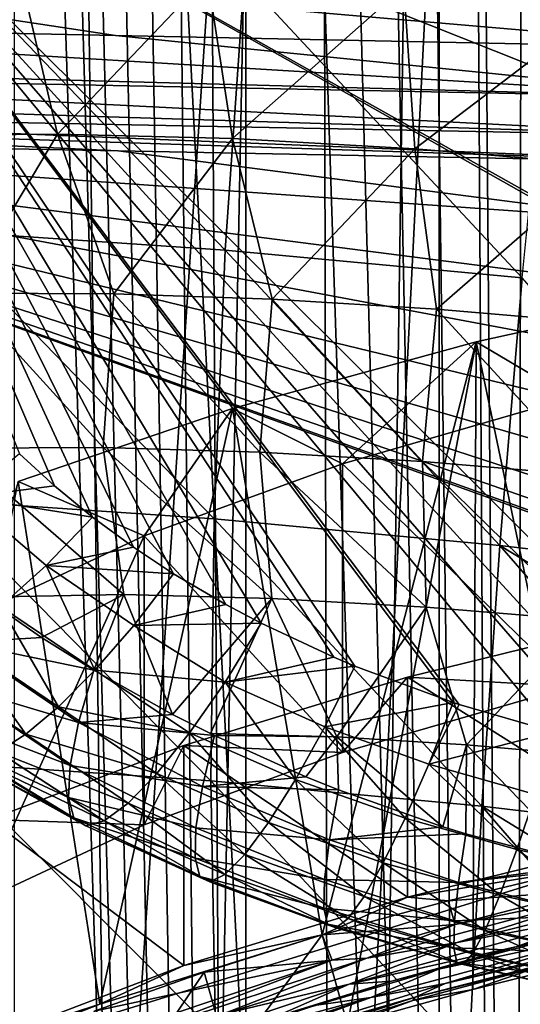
# Model space of a CAD drawing. Header units: metres. Extents: x -24 to 24, y -69 to 184.
# Tile 377 of 656: x -9.51 to -7.75, y 129.93 to 133.39. Entities that reach past the tile are written whole.
import ezdxf

# ---------------------------------------------------------------- set-up
doc = ezdxf.new("R2010")
doc.units = ezdxf.units.M
for name, color, linetype in [('1075', 7, 'CONTINUOUS'), ('1252', 7, 'CONTINUOUS'), ('1525', 7, 'CONTINUOUS'), ('1589', 7, 'CONTINUOUS'), ('1772', 7, 'CONTINUOUS'), ('1880', 7, 'CONTINUOUS'), ('1906', 7, 'CONTINUOUS'), ('2529', 7, 'CONTINUOUS'), ('2941', 7, 'CONTINUOUS'), ('367', 7, 'CONTINUOUS'), ('369', 7, 'CONTINUOUS'), ('373', 7, 'CONTINUOUS'), ('382', 7, 'CONTINUOUS'), ('3964', 2, 'CONTINUOUS'), ('3967', 7, 'CONTINUOUS'), ('420', 2, 'CONTINUOUS'), ('434', 7, 'CONTINUOUS'), ('463', 7, 'CONTINUOUS'), ('468', 7, 'CONTINUOUS'), ('496', 7, 'CONTINUOUS'), ('539', 7, 'CONTINUOUS'), ('548', 7, 'CONTINUOUS'), ('554', 2, 'CONTINUOUS'), ('563', 2, 'CONTINUOUS')]:
    doc.layers.add(name, color=color, linetype=linetype)

msp = doc.modelspace()

# ---------------------------------------------------------------- linework, layer by layer
at = {"layer": '1075'}
for points in [[(-8.149362, 131.081473, 228.951633), (-7.266939, 131.297816, 229.759037), (-7.575353, 131.04853, 228.828687)], [(-8.936134, 130.841737, 228.056927), (-8.149362, 131.081473, 228.951633), (-8.377703, 130.816671, 227.963378)], [(-8.377703, 130.816671, 227.963378), (-8.149362, 131.081473, 228.951633), (-7.575353, 131.04853, 228.828687)], [(-9.61817, 130.581387, 227.085287), (-8.936134, 130.841737, 228.056927), (-9.0747, 130.563027, 227.016768)], [(-9.0747, 130.563027, 227.016768), (-8.936134, 130.841737, 228.056927), (-8.377703, 130.816671, 227.963378)], [(-9.657678, 130.290742, 226.000586), (-9.61817, 130.581387, 227.085287), (-9.0747, 130.563027, 227.016768)]]:
    msp.add_3dface(points, dxfattribs=at)
at = {"layer": '1252'}
for points in [[(-7.45582, 130.100517, 230.287285), (-7.683944, 130.065222, 229.944927), (-7.919514, 129.984228, 229.886663)], [(-7.683944, 130.065222, 229.944927), (-8.130558, 129.945347, 229.531253), (-7.919514, 129.984228, 229.886663)], [(-7.919514, 129.984228, 229.886663), (-8.130558, 129.945347, 229.531253), (-8.360271, 129.861353, 229.462027)], [(-8.130558, 129.945347, 229.531253), (-8.950538, 129.687027, 228.636292), (-8.360271, 129.861353, 229.462027)]]:
    msp.add_3dface(points, dxfattribs=at)
at = {"layer": '1525'}
for points in [[(-7.764315, 130.135632, 229.755797), (-7.587126, 130.176335, 229.913862), (-7.298741, 130.251387, 230.153951)], [(-8.040267, 130.055971, 229.499012), (-7.587126, 130.176335, 229.913862), (-7.764315, 130.135632, 229.755797)], [(-8.205729, 130.013465, 229.334213), (-8.040267, 130.055971, 229.499012), (-7.764315, 130.135632, 229.755797)], [(-8.468787, 129.929208, 229.060741), (-8.040267, 130.055971, 229.499012), (-8.205729, 130.013465, 229.334213)], [(-8.622668, 129.884996, 228.889556), (-8.468787, 129.929208, 229.060741), (-8.205729, 130.013465, 229.334213)]]:
    msp.add_3dface(points, dxfattribs=at)
at = {"layer": '1589'}
for points in [[(-7.26694, 130.525075, 229.96609), (-8.149369, 130.30873, 229.158681), (-7.540045, 130.408095, 230.109012)], [(-7.540045, 130.408095, 230.109012), (-8.149369, 130.30873, 229.158681), (-8.006798, 130.295454, 229.705485)], [(-8.149369, 130.30873, 229.158681), (-8.936127, 130.068999, 228.263992), (-8.449736, 130.17644, 229.278413)], [(-8.006798, 130.295454, 229.705485), (-8.149369, 130.30873, 229.158681), (-8.449736, 130.17644, 229.278413)], [(-8.449736, 130.17644, 229.278413), (-8.936127, 130.068999, 228.263992), (-9.231058, 129.932536, 228.36815)], [(-8.936127, 130.068999, 228.263992), (-9.618168, 129.808648, 227.292347), (-9.231058, 129.932536, 228.36815)], [(-9.231058, 129.932536, 228.36815), (-9.618168, 129.808648, 227.292347), (-9.907783, 129.668519, 227.382823)]]:
    msp.add_3dface(points, dxfattribs=at)
at = {"layer": '1772'}
for points in [[(-7.540045, 130.408095, 230.109012), (-8.006798, 130.295454, 229.705485), (-7.525195, 130.330647, 230.021102)], [(-7.525195, 130.330647, 230.021102), (-8.006798, 130.295454, 229.705485), (-7.98138, 130.212516, 229.614027)], [(-8.006798, 130.295454, 229.705485), (-8.449736, 130.17644, 229.278413), (-7.98138, 130.212516, 229.614027)], [(-7.98138, 130.212516, 229.614027), (-8.449736, 130.17644, 229.278413), (-8.414561, 130.08772, 229.182665)], [(-8.449736, 130.17644, 229.278413), (-8.863868, 130.045078, 228.822914), (-8.414561, 130.08772, 229.182665)], [(-8.414561, 130.08772, 229.182665), (-9.251302, 129.908009, 228.346428), (-9.205409, 129.81981, 228.252846)], [(-8.863868, 130.045078, 228.822914), (-9.251302, 129.908009, 228.346428), (-8.414561, 130.08772, 229.182665)]]:
    msp.add_3dface(points, dxfattribs=at)
at = {"layer": '1880'}
for points in [[(-7.064949, 130.374895, 230.342631), (-7.974467, 130.14964, 229.567793), (-7.47897, 130.242024, 230.001747)], [(-7.064949, 130.374895, 230.342631), (-7.40335, 130.33086, 230.093736), (-7.974467, 130.14964, 229.567793)], [(-7.40335, 130.33086, 230.093736), (-8.292186, 130.094018, 229.277116), (-7.974467, 130.14964, 229.567793)], [(-7.40335, 130.33086, 230.093736), (-7.98138, 130.212516, 229.614027), (-8.292186, 130.094018, 229.277116)], [(-7.525195, 130.330647, 230.021102), (-7.98138, 130.212516, 229.614027), (-7.40335, 130.33086, 230.093736)], [(-7.47897, 130.242024, 230.001747), (-7.974467, 130.14964, 229.567793), (-8.354735, 130.003346, 229.178448)], [(-7.764315, 130.135632, 229.755797), (-7.47897, 130.242024, 230.001747), (-8.354735, 130.003346, 229.178448)], [(-7.764315, 130.135632, 229.755797), (-7.298741, 130.251387, 230.153951), (-7.47897, 130.242024, 230.001747)], [(-7.98138, 130.212516, 229.614027), (-8.414561, 130.08772, 229.182665), (-8.292186, 130.094018, 229.277116)], [(-7.974467, 130.14964, 229.567793), (-8.803435, 129.89616, 228.69053), (-8.354735, 130.003346, 229.178448)], [(-7.974467, 130.14964, 229.567793), (-8.292186, 130.094018, 229.277116), (-8.803435, 129.89616, 228.69053)], [(-8.205729, 130.013465, 229.334213), (-7.764315, 130.135632, 229.755797), (-8.354735, 130.003346, 229.178448)], [(-8.292186, 130.094018, 229.277116), (-9.092616, 129.829945, 228.361319), (-8.803435, 129.89616, 228.69053)], [(-8.292186, 130.094018, 229.277116), (-8.414561, 130.08772, 229.182665), (-9.092616, 129.829945, 228.361319)], [(-8.414561, 130.08772, 229.182665), (-9.205409, 129.81981, 228.252846), (-9.092616, 129.829945, 228.361319)], [(-8.354735, 130.003346, 229.178448), (-8.803435, 129.89616, 228.69053), (-9.140862, 129.738006, 228.257967)], [(-8.622668, 129.884996, 228.889556), (-8.354735, 130.003346, 229.178448), (-9.140862, 129.738006, 228.257967)], [(-8.622668, 129.884996, 228.889556), (-8.205729, 130.013465, 229.334213), (-8.354735, 130.003346, 229.178448)]]:
    msp.add_3dface(points, dxfattribs=at)
at = {"layer": '1906'}
for points in [[(-7.266939, 131.297816, 229.759037), (-8.149362, 131.081473, 228.951633), (-7.26694, 130.525075, 229.96609)], [(-8.149362, 131.081473, 228.951633), (-8.936134, 130.841737, 228.056927), (-8.149369, 130.30873, 229.158681)], [(-8.149362, 131.081473, 228.951633), (-8.149369, 130.30873, 229.158681), (-7.26694, 130.525075, 229.96609)], [(-8.936134, 130.841737, 228.056927), (-9.61817, 130.581387, 227.085287), (-8.936127, 130.068999, 228.263992)], [(-8.936134, 130.841737, 228.056927), (-8.936127, 130.068999, 228.263992), (-8.149369, 130.30873, 229.158681)], [(-9.61817, 130.581387, 227.085287), (-9.618168, 129.808648, 227.292347), (-8.936127, 130.068999, 228.263992)]]:
    msp.add_3dface(points, dxfattribs=at)
at = {"layer": '2529'}
for points in [[(-8.017552, 130.005258, 229.56215), (-7.110536, 130.232207, 230.343054), (-7.398138, 130.191951, 230.087926)], [(-8.017552, 130.005258, 229.56215), (-7.222182, 130.18742, 230.289712), (-7.110536, 130.232207, 230.343054)], [(-8.278194, 129.956592, 229.276527), (-8.017552, 130.005258, 229.56215), (-7.398138, 130.191951, 230.087926)], [(-8.040267, 130.055971, 229.499012), (-8.278194, 129.956592, 229.276527), (-7.398138, 130.191951, 230.087926)], [(-8.12266, 129.957174, 229.496817), (-7.222182, 130.18742, 230.289712), (-8.017552, 130.005258, 229.56215)], [(-8.12266, 129.957174, 229.496817), (-7.683944, 130.065222, 229.944927), (-7.222182, 130.18742, 230.289712)], [(-7.587126, 130.176335, 229.913862), (-8.040267, 130.055971, 229.499012), (-7.398138, 130.191951, 230.087926)], [(-8.040267, 130.055971, 229.499012), (-8.468787, 129.929208, 229.060741), (-8.278194, 129.956592, 229.276527)], [(-8.130558, 129.945347, 229.531253), (-7.683944, 130.065222, 229.944927), (-8.12266, 129.957174, 229.496817)], [(-8.84279, 129.750208, 228.679205), (-8.017552, 130.005258, 229.56215), (-8.278194, 129.956592, 229.276527)], [(-8.84279, 129.750208, 228.679205), (-8.12266, 129.957174, 229.496817), (-8.017552, 130.005258, 229.56215)], [(-9.07081, 129.694424, 228.367484), (-8.84279, 129.750208, 228.679205), (-8.278194, 129.956592, 229.276527)], [(-8.871957, 129.796236, 228.599716), (-9.07081, 129.694424, 228.367484), (-8.278194, 129.956592, 229.276527)], [(-8.93919, 129.699194, 228.603101), (-8.950538, 129.687027, 228.636292), (-8.12266, 129.957174, 229.496817)], [(-8.950538, 129.687027, 228.636292), (-8.130558, 129.945347, 229.531253), (-8.12266, 129.957174, 229.496817)], [(-8.93919, 129.699194, 228.603101), (-8.12266, 129.957174, 229.496817), (-8.84279, 129.750208, 228.679205)], [(-8.468787, 129.929208, 229.060741), (-8.871957, 129.796236, 228.599716), (-8.278194, 129.956592, 229.276527)]]:
    msp.add_3dface(points, dxfattribs=at)
at = {"layer": '2941'}
for points in [[(-7.57528, 132.062771, 228.556998), (-8.377706, 131.830892, 227.691616), (-7.575353, 131.04853, 228.828687)], [(-8.377706, 131.830892, 227.691616), (-9.074764, 131.577224, 226.744911), (-8.377703, 130.816671, 227.963378)], [(-8.377706, 131.830892, 227.691616), (-8.377703, 130.816671, 227.963378), (-7.575353, 131.04853, 228.828687)], [(-9.074764, 131.577224, 226.744911), (-9.657704, 131.30495, 225.728774), (-9.657678, 130.290742, 226.000586)], [(-9.074764, 131.577224, 226.744911), (-9.657678, 130.290742, 226.000586), (-9.0747, 130.563027, 227.016768)], [(-9.074764, 131.577224, 226.744911), (-9.0747, 130.563027, 227.016768), (-8.377703, 130.816671, 227.963378)]]:
    msp.add_3dface(points, dxfattribs=at)
at = {"layer": '367'}
for points in [[(-7.493662, 145.2, -23.063121), (-9.530857, -68.3, -22.298548), (-9.530857, 145.2, -22.298548)], [(-7.493662, -68.3, -23.063121), (-9.530857, -68.3, -22.298548), (-7.493662, 145.2, -23.063121)]]:
    msp.add_3dface(points, dxfattribs=at)
at = {"layer": '369'}
for points in [[(-8.498681, 125.279157, 22.712), (-9.530857, 145.2, 22.298548), (-10.064338, 125.258611, 22.062901)], [(-7.493662, 145.2, 23.063121), (-9.530857, 145.2, 22.298548), (-8.498681, 125.279157, 22.712)], [(-6.892024, 125.285104, 23.25), (-7.493662, 145.2, 23.063121), (-8.498681, 125.279157, 22.712)]]:
    msp.add_3dface(points, dxfattribs=at)
at = {"layer": '373'}
for points in [[(-7.97523, 146.343176, 240.025384), (-8.403449, 117.078191, 31.844602), (-8.470335, 146.321481, 239.929533)], [(-7.743788, 117.122034, 32.080014), (-8.403449, 117.078191, 31.844602), (-7.97523, 146.343176, 240.025384)], [(-7.475167, 146.360603, 240.093864), (-7.743788, 117.122034, 32.080014), (-7.97523, 146.343176, 240.025384)], [(-8.470335, 146.321481, 239.929533), (-9.054518, 117.031014, 31.590601), (-9.438998, 146.265645, 239.656905)], [(-8.403449, 117.078191, 31.844602), (-9.054518, 117.031014, 31.590601), (-8.470335, 146.321481, 239.929533)], [(-9.438998, 146.265645, 239.656905), (-9.696216, 116.980607, 31.318408), (-9.910296, 146.231697, 239.480891)], [(-9.054518, 117.031014, 31.590601), (-9.696216, 116.980607, 31.318408), (-9.438998, 146.265645, 239.656905)]]:
    msp.add_3dface(points, dxfattribs=at)
at = {"layer": '382'}
for points in [[(-8.790147, 132.580505, 242.631557), (-9.773231, 133.602989, 242.350012), (-9.811567, 132.64971, 242.327777)], [(-8.723861, 133.532, 242.662685), (-9.773231, 133.602989, 242.350012), (-8.790147, 132.580505, 242.631557)], [(-7.745762, 132.48309, 242.822613), (-8.723861, 133.532, 242.662685), (-8.790147, 132.580505, 242.631557)], [(-7.650914, 133.431966, 242.859214), (-8.723861, 133.532, 242.662685), (-7.745762, 132.48309, 242.822613)], [(-8.829343, 131.63754, 242.490191), (-9.811567, 132.64971, 242.327777), (-9.811325, 131.704168, 242.198719)], [(-8.790147, 132.580505, 242.631557), (-9.811567, 132.64971, 242.327777), (-8.829343, 131.63754, 242.490191)], [(-7.825253, 131.543843, 242.673628), (-8.790147, 132.580505, 242.631557), (-8.829343, 131.63754, 242.490191)], [(-7.745762, 132.48309, 242.822613), (-8.790147, 132.580505, 242.631557), (-7.825253, 131.543843, 242.673628)], [(-6.81315, 131.424865, 242.74772), (-7.745762, 132.48309, 242.822613), (-7.825253, 131.543843, 242.673628)], [(-8.84089, 130.716522, 242.240598), (-9.811325, 131.704168, 242.198719), (-9.772511, 130.779818, 241.964674)], [(-8.829343, 131.63754, 242.490191), (-9.811325, 131.704168, 242.198719), (-8.84089, 130.716522, 242.240598)], [(-7.888255, 130.627591, 242.414378), (-8.829343, 131.63754, 242.490191), (-8.84089, 130.716522, 242.240598)], [(-7.825253, 131.543843, 242.673628), (-8.829343, 131.63754, 242.490191), (-7.888255, 130.627591, 242.414378)], [(-6.927976, 130.514717, 242.484759), (-7.825253, 131.543843, 242.673628), (-7.888255, 130.627591, 242.414378)], [(-6.871324, 130.965932, 242.629928), (-7.825253, 131.543843, 242.673628), (-6.927976, 130.514717, 242.484759)], [(-6.81315, 131.424865, 242.74772), (-7.825253, 131.543843, 242.673628), (-6.871324, 130.965932, 242.629928)], [(-8.824624, 129.830557, 241.886331), (-9.772511, 130.779818, 241.964674), (-9.695676, 129.889814, 241.628973)], [(-8.84089, 130.716522, 242.240598), (-9.772511, 130.779818, 241.964674), (-8.824624, 129.830557, 241.886331)], [(-7.933871, 129.747372, 242.048554), (-8.84089, 130.716522, 242.240598), (-8.824624, 129.830557, 241.886331)], [(-7.888255, 130.627591, 242.414378), (-8.84089, 130.716522, 242.240598), (-7.933871, 129.747372, 242.048554)], [(-7.035918, 129.641833, 242.114452), (-7.888255, 130.627591, 242.414378), (-7.933871, 129.747372, 242.048554)], [(-6.982906, 130.072826, 242.312729), (-7.888255, 130.627591, 242.414378), (-7.035918, 129.641833, 242.114452)], [(-6.927976, 130.514717, 242.484759), (-7.888255, 130.627591, 242.414378), (-6.982906, 130.072826, 242.312729)]]:
    msp.add_3dface(points, dxfattribs=at)
at = {"layer": '3964'}
for points in [[(-7.908606, 132.258629, 229.287949), (-6.959525, 132.46728, 230.066646), (-7.45582, 130.100517, 230.287285)], [(-8.764888, 132.024663, 228.414776), (-7.908606, 132.258629, 229.287949), (-8.449736, 130.17644, 229.278413)], [(-7.908606, 132.258629, 229.287949), (-8.360271, 129.861353, 229.462027), (-8.449736, 130.17644, 229.278413)], [(-7.908606, 132.258629, 229.287949), (-7.919514, 129.984228, 229.886663), (-8.360271, 129.861353, 229.462027)], [(-7.908606, 132.258629, 229.287949), (-7.45582, 130.100517, 230.287285), (-7.919514, 129.984228, 229.886663)], [(-9.518416, 131.768108, 227.457301), (-8.764888, 132.024663, 228.414776), (-9.231058, 129.932536, 228.36815)], [(-8.764888, 132.024663, 228.414776), (-8.449736, 130.17644, 229.278413), (-9.231058, 129.932536, 228.36815)], [(-9.518416, 131.768108, 227.457301), (-9.231058, 129.932536, 228.36815), (-9.907783, 129.668519, 227.382823)], [(-8.449736, 130.17644, 229.278413), (-8.776332, 129.732368, 229.015026), (-8.863868, 130.045078, 228.822914)], [(-8.360271, 129.861353, 229.462027), (-8.776332, 129.732368, 229.015026), (-8.449736, 130.17644, 229.278413)], [(-9.166277, 129.597732, 228.54725), (-9.251302, 129.908009, 228.346428), (-8.863868, 130.045078, 228.822914)], [(-8.776332, 129.732368, 229.015026), (-9.166277, 129.597732, 228.54725), (-8.863868, 130.045078, 228.822914)]]:
    msp.add_3dface(points, dxfattribs=at)
at = {"layer": '3967'}
for points in [[(-5.76376, 130.953572, 216.075348), (-11.453786, 129.202222, 208.963535), (-11.355526, 132.970811, 223.038043)], [(-6.273677, 131.14816, 216.749971), (-5.76376, 130.953572, 216.075348), (-11.355526, 132.970811, 223.038043)], [(-6.698809, 131.354479, 217.476951), (-6.273677, 131.14816, 216.749971), (-11.355526, 132.970811, 223.038043)], [(-7.03389, 131.569914, 218.247063), (-6.698809, 131.354479, 217.476951), (-11.355526, 132.970811, 223.038043)], [(-7.274502, 131.791625, 219.050156), (-7.03389, 131.569914, 218.247063), (-11.355526, 132.970811, 223.038043)], [(-7.417321, 132.016564, 219.87519), (-7.274502, 131.791625, 219.050156), (-11.355526, 132.970811, 223.038043)], [(-7.460482, 132.24168, 220.710967), (-7.417321, 132.016564, 219.87519), (-11.355526, 132.970811, 223.038043)], [(-7.403397, 132.464309, 221.547607), (-7.460482, 132.24168, 220.710967), (-11.355526, 132.970811, 223.038043)], [(-7.246964, 132.680954, 222.371966), (-11.355526, 132.970811, 223.038043), (-9.166497, 132.929159, 223.104071)], [(-7.246964, 132.680954, 222.371966), (-7.403397, 132.464309, 221.547607), (-11.355526, 132.970811, 223.038043)], [(-6.994913, 132.887868, 223.16968), (-7.246964, 132.680954, 222.371966), (-9.166497, 132.929159, 223.104071)], [(0, 128.97765, 209.284256), (-11.453786, 129.202222, 208.963535), (-5.76376, 130.953572, 216.075348)]]:
    msp.add_3dface(points, dxfattribs=at)
at = {"layer": '420'}
for points in [[(-6.959525, 132.46728, 230.066646), (-7.908606, 132.258629, 229.287949), (-7.57528, 132.062771, 228.556998)], [(-7.908606, 132.258629, 229.287949), (-8.764888, 132.024663, 228.414776), (-8.377706, 131.830892, 227.691616)], [(-7.57528, 132.062771, 228.556998), (-7.908606, 132.258629, 229.287949), (-8.377706, 131.830892, 227.691616)], [(-8.764888, 132.024663, 228.414776), (-9.518416, 131.768108, 227.457301), (-9.074764, 131.577224, 226.744911)], [(-8.377706, 131.830892, 227.691616), (-8.764888, 132.024663, 228.414776), (-9.074764, 131.577224, 226.744911)], [(-9.074764, 131.577224, 226.744911), (-9.518416, 131.768108, 227.457301), (-9.657704, 131.30495, 225.728774)]]:
    msp.add_3dface(points, dxfattribs=at)
at = {"layer": '434'}
for points in [[(-8.155003, 141.934591, 235.219255), (-7.781177, 113.45911, 32.551662), (-7.950079, 141.953739, 235.325577)], [(-7.950079, 141.953739, 235.325577), (-7.781177, 113.45911, 32.551662), (-7.737932, 141.970922, 235.417661)], [(-7.781177, 113.45911, 32.551662), (-6.829221, 113.52059, 32.863011), (-7.737932, 141.970922, 235.417661)], [(-8.351766, 141.913577, 235.099182), (-7.781177, 113.45911, 32.551662), (-8.155003, 141.934591, 235.219255)], [(-8.717091, 141.866428, 234.820247), (-7.781177, 113.45911, 32.551662), (-8.539448, 141.890811, 234.965943)], [(-8.539448, 141.890811, 234.965943), (-7.781177, 113.45911, 32.551662), (-8.351766, 141.913577, 235.099182)], [(-8.883803, 141.840568, 234.662851), (-8.718933, 113.389935, 32.199759), (-8.717091, 141.866428, 234.820247)], [(-8.718933, 113.389935, 32.199759), (-7.781177, 113.45911, 32.551662), (-8.717091, 141.866428, 234.820247)], [(-9.181472, 141.784981, 234.316088), (-8.718933, 113.389935, 32.199759), (-9.038837, 141.813372, 234.494533)], [(-9.038837, 141.813372, 234.494533), (-8.718933, 113.389935, 32.199759), (-8.883803, 141.840568, 234.662851)], [(-9.311023, 141.755555, 234.128439), (-8.718933, 113.389935, 32.199759), (-9.181472, 141.784981, 234.316088)], [(-9.426858, 141.725261, 233.932566), (-8.718933, 113.389935, 32.199759), (-9.311023, 141.755555, 234.128439)], [(-9.528475, 141.694251, 233.729386), (-8.718933, 113.389935, 32.199759), (-9.426858, 141.725261, 233.932566)], [(-9.615474, 141.662675, 233.519809), (-8.718933, 113.389935, 32.199759), (-9.528475, 141.694251, 233.729386)], [(-9.640027, 113.313414, 31.808625), (-8.718933, 113.389935, 32.199759), (-9.615474, 141.662675, 233.519809)]]:
    msp.add_3dface(points, dxfattribs=at)
at = {"layer": '463'}
for points in [[(-9.512368, 133.554795, 239.046884), (-9.962601, 132.98401, 238.750508), (-10.132108, 133.544632, 238.650994)], [(-9.380372, 132.988484, 239.101341), (-9.962601, 132.98401, 238.750508), (-9.512368, 133.554795, 239.046884)], [(-8.852555, 133.54155, 239.368597), (-9.380372, 132.988484, 239.101341), (-9.512368, 133.554795, 239.046884)], [(-8.764494, 132.972517, 239.386294), (-9.380372, 132.988484, 239.101341), (-8.852555, 133.54155, 239.368597)], [(-8.16236, 133.505721, 239.612047), (-8.764494, 132.972517, 239.386294), (-8.852555, 133.54155, 239.368597)], [(-8.123119, 132.936822, 239.602121), (-8.764494, 132.972517, 239.386294), (-8.16236, 133.505721, 239.612047)], [(-7.45148, 133.448283, 239.774395), (-8.123119, 132.936822, 239.602121), (-8.16236, 133.505721, 239.612047)], [(-7.464347, 132.882226, 239.746576), (-8.123119, 132.936822, 239.602121), (-7.45148, 133.448283, 239.774395)], [(-9.380372, 132.988484, 239.101341), (-9.71337, 132.429319, 238.806111), (-9.962601, 132.98401, 238.750508)], [(-9.182202, 132.427609, 239.101923), (-9.71337, 132.429319, 238.806111), (-9.380372, 132.988484, 239.101341)], [(-8.764494, 132.972517, 239.386294), (-9.182202, 132.427609, 239.101923), (-9.380372, 132.988484, 239.101341)], [(-8.624748, 132.409011, 239.342114), (-9.182202, 132.427609, 239.101923), (-8.764494, 132.972517, 239.386294)], [(-8.123119, 132.936822, 239.602121), (-8.624748, 132.409011, 239.342114), (-8.764494, 132.972517, 239.386294)], [(-8.047368, 132.374097, 239.524319), (-8.624748, 132.409011, 239.342114), (-8.123119, 132.936822, 239.602121)], [(-7.464347, 132.882226, 239.746576), (-8.047368, 132.374097, 239.524319), (-8.123119, 132.936822, 239.602121)], [(-7.456352, 132.323522, 239.646924), (-8.047368, 132.374097, 239.524319), (-7.464347, 132.882226, 239.746576)], [(-9.219285, 131.88734, 238.901446), (-9.74095, 131.885218, 238.595717), (-9.71337, 132.429319, 238.806111)], [(-9.182202, 132.427609, 239.101923), (-9.219285, 131.88734, 238.901446), (-9.71337, 132.429319, 238.806111)], [(-8.668785, 131.871722, 239.149828), (-9.219285, 131.88734, 238.901446), (-9.182202, 132.427609, 239.101923)], [(-8.624748, 132.409011, 239.342114), (-8.668785, 131.871722, 239.149828), (-9.182202, 132.427609, 239.101923)], [(-8.09641, 131.838971, 239.338142), (-8.668785, 131.871722, 239.149828), (-8.624748, 132.409011, 239.342114)], [(-8.047368, 132.374097, 239.524319), (-8.09641, 131.838971, 239.338142), (-8.624748, 132.409011, 239.342114)], [(-7.509068, 131.789787, 239.464499), (-8.09641, 131.838971, 239.338142), (-8.047368, 132.374097, 239.524319)], [(-7.456352, 132.323522, 239.646924), (-7.509068, 131.789787, 239.464499), (-8.047368, 132.374097, 239.524319)], [(-9.219285, 131.88734, 238.901446), (-9.146582, 131.371712, 238.677805), (-9.74095, 131.885218, 238.595717)], [(-9.146582, 131.371712, 238.677805), (-9.641226, 131.361601, 238.379075), (-9.74095, 131.885218, 238.595717)], [(-8.668785, 131.871722, 239.149828), (-8.625947, 131.357809, 238.915836), (-9.219285, 131.88734, 238.901446)], [(-8.625947, 131.357809, 238.915836), (-9.146582, 131.371712, 238.677805), (-9.219285, 131.88734, 238.901446)], [(-8.09641, 131.838971, 239.338142), (-8.083857, 131.327379, 239.09633), (-8.668785, 131.871722, 239.149828)], [(-8.083857, 131.327379, 239.09633), (-8.625947, 131.357809, 238.915836), (-8.668785, 131.871722, 239.149828)], [(-7.509068, 131.789787, 239.464499), (-7.527072, 131.281094, 239.217393), (-8.09641, 131.838971, 239.338142)], [(-7.527072, 131.281094, 239.217393), (-8.083857, 131.327379, 239.09633), (-8.09641, 131.838971, 239.338142)], [(-9.641226, 131.361601, 238.379075), (-9.146582, 131.371712, 238.677805), (-9.435562, 131.220048, 238.41578)], [(-9.435562, 131.220048, 238.41578), (-9.146582, 131.371712, 238.677805), (-9.252015, 131.105256, 238.443787)], [(-9.146582, 131.371712, 238.677805), (-8.975277, 130.950401, 238.478872), (-9.252015, 131.105256, 238.443787)], [(-8.625947, 131.357809, 238.915836), (-8.975277, 130.950401, 238.478872), (-9.146582, 131.371712, 238.677805)], [(-8.84198, 130.882863, 238.4931), (-8.975277, 130.950401, 238.478872), (-8.625947, 131.357809, 238.915836)], [(-8.398341, 130.871776, 238.681661), (-8.84198, 130.882863, 238.4931), (-8.625947, 131.357809, 238.915836)], [(-8.083857, 131.327379, 239.09633), (-8.398341, 130.871776, 238.681661), (-8.625947, 131.357809, 238.915836)], [(-7.942052, 130.84332, 238.821115), (-8.398341, 130.871776, 238.681661), (-8.083857, 131.327379, 239.09633)], [(-7.527072, 131.281094, 239.217393), (-7.942052, 130.84332, 238.821115), (-8.083857, 131.327379, 239.09633)], [(-7.475449, 130.802897, 238.91535), (-7.942052, 130.84332, 238.821115), (-7.527072, 131.281094, 239.217393)], [(-8.84198, 130.882863, 238.4931), (-8.398341, 130.871776, 238.681661), (-8.828346, 130.876198, 238.494467)], [(-8.828346, 130.876198, 238.494467), (-8.398341, 130.871776, 238.681661), (-8.506594, 130.731355, 238.522661)], [(-8.506594, 130.731355, 238.522661), (-8.398341, 130.871776, 238.681661), (-8.391758, 130.68517, 238.531067)], [(-8.391758, 130.68517, 238.531067), (-8.398341, 130.871776, 238.681661), (-8.02465, 130.555453, 238.553336)], [(-8.398341, 130.871776, 238.681661), (-7.942052, 130.84332, 238.821115), (-8.02465, 130.555453, 238.553336)], [(-8.02465, 130.555453, 238.553336), (-7.942052, 130.84332, 238.821115), (-7.944831, 130.530711, 238.557425)], [(-7.944831, 130.530711, 238.557425), (-7.942052, 130.84332, 238.821115), (-7.531657, 130.421331, 238.575544)], [(-7.942052, 130.84332, 238.821115), (-7.475449, 130.802897, 238.91535), (-7.531657, 130.421331, 238.575544)]]:
    msp.add_3dface(points, dxfattribs=at)
at = {"layer": '468'}
for points in [[(-3.392373, 130.35317, 236.256533), (0, 130.162152, 236.247591), (-10.498232, 134.336361, 234.60445)], [(-9.513249, 131.865852, 235.728008), (-9.390006, 131.752762, 235.777182), (-10.498232, 134.336361, 234.60445)], [(-9.390006, 131.752762, 235.777182), (-9.256226, 131.642971, 235.824513), (-10.498232, 134.336361, 234.60445)], [(-9.256226, 131.642971, 235.824513), (-9.112509, 131.537409, 235.869585), (-10.498232, 134.336361, 234.60445)], [(-9.112509, 131.537409, 235.869585), (-8.971677, 131.444398, 235.908888), (-10.498232, 134.336361, 234.60445)], [(-8.971677, 131.444398, 235.908888), (-8.787512, 131.335988, 235.954119), (-10.498232, 134.336361, 234.60445)], [(-8.787512, 131.335988, 235.954119), (-8.663817, 131.270426, 235.981117), (-10.498232, 134.336361, 234.60445)], [(-8.663817, 131.270426, 235.981117), (-8.408658, 131.150995, 236.029437), (-10.498232, 134.336361, 234.60445)], [(-8.408658, 131.150995, 236.029437), (-8.335033, 131.12006, 236.041734), (-10.498232, 134.336361, 234.60445)], [(-8.335033, 131.12006, 236.041734), (-7.988843, 130.99272, 236.091112), (-10.498232, 134.336361, 234.60445)], [(-7.988843, 130.99272, 236.091112), (-7.967426, 130.985755, 236.09374), (-10.498232, 134.336361, 234.60445)], [(-7.967426, 130.985755, 236.09374), (-7.635909, 130.889564, 236.129016), (-10.498232, 134.336361, 234.60445)], [(-7.635909, 130.889564, 236.129016), (-7.458688, 130.846495, 236.14398), (-10.498232, 134.336361, 234.60445)], [(-7.458688, 130.846495, 236.14398), (-7.268539, 130.806182, 236.157284), (-10.498232, 134.336361, 234.60445)], [(-7.268539, 130.806182, 236.157284), (-6.891445, 130.743073, 236.175817), (-10.498232, 134.336361, 234.60445)], [(-6.891445, 130.743073, 236.175817), (-3.447577, 130.357815, 236.255962), (-10.498232, 134.336361, 234.60445)], [(-3.447577, 130.357815, 236.255962), (-3.392373, 130.35317, 236.256533), (-10.498232, 134.336361, 234.60445)], [(-10.498232, 134.336361, 234.60445), (0, 130.162152, 236.247591), (0, 134.01112, 234.452787)]]:
    msp.add_3dface(points, dxfattribs=at)
at = {"layer": '496'}
for points in [[(-9.390006, 131.752762, 235.777182), (-9.513249, 131.865852, 235.728008), (-9.701483, 131.71312, 235.83012)], [(-9.256226, 131.642971, 235.824513), (-9.390006, 131.752762, 235.777182), (-9.701483, 131.71312, 235.83012)], [(-9.579791, 131.329874, 236.078105), (-9.420046, 131.473646, 235.93295), (-9.701483, 131.71312, 235.83012)], [(-9.420046, 131.473646, 235.93295), (-9.256226, 131.642971, 235.824513), (-9.701483, 131.71312, 235.83012)], [(-9.112509, 131.537409, 235.869585), (-9.256226, 131.642971, 235.824513), (-9.420046, 131.473646, 235.93295)], [(-8.971677, 131.444398, 235.908888), (-9.112509, 131.537409, 235.869585), (-9.420046, 131.473646, 235.93295)], [(-9.579791, 131.329874, 236.078105), (-9.248287, 131.105925, 236.170119), (-9.420046, 131.473646, 235.93295)], [(-9.248287, 131.105925, 236.170119), (-9.111234, 131.262488, 236.021772), (-9.420046, 131.473646, 235.93295)], [(-9.111234, 131.262488, 236.021772), (-8.971677, 131.444398, 235.908888), (-9.420046, 131.473646, 235.93295)], [(-8.787512, 131.335988, 235.954119), (-8.971677, 131.444398, 235.908888), (-9.111234, 131.262488, 236.021772)], [(-9.641226, 131.361601, 238.379075), (-9.435562, 131.220048, 238.41578), (-9.720684, 131.20292, 238.196677)], [(-8.663817, 131.270426, 235.981117), (-8.787512, 131.335988, 235.954119), (-9.111234, 131.262488, 236.021772)], [(-9.728628, 131.214357, 236.256324), (-9.376092, 130.977528, 236.350348), (-9.579791, 131.329874, 236.078105)], [(-9.376092, 130.977528, 236.350348), (-9.248287, 131.105925, 236.170119), (-9.579791, 131.329874, 236.078105)], [(-8.79081, 131.063317, 236.109101), (-8.663817, 131.270426, 235.981117), (-9.111234, 131.262488, 236.021772)], [(-8.408658, 131.150995, 236.029437), (-8.663817, 131.270426, 235.981117), (-8.79081, 131.063317, 236.109101)], [(-9.248287, 131.105925, 236.170119), (-8.79081, 131.063317, 236.109101), (-9.111234, 131.262488, 236.021772)], [(-9.862109, 131.130548, 236.46228), (-9.490939, 130.881023, 236.557229), (-9.728628, 131.214357, 236.256324)], [(-9.720684, 131.20292, 238.196677), (-9.305978, 130.922525, 238.246803), (-9.758535, 131.056053, 237.991007)], [(-9.490939, 130.881023, 236.557229), (-9.376092, 130.977528, 236.350348), (-9.728628, 131.214357, 236.256324)], [(-9.435562, 131.220048, 238.41578), (-9.252015, 131.105256, 238.443787), (-9.720684, 131.20292, 238.196677)], [(-9.252015, 131.105256, 238.443787), (-9.305978, 130.922525, 238.246803), (-9.720684, 131.20292, 238.196677)], [(-9.589496, 130.819212, 236.784756), (-9.490939, 130.881023, 236.557229), (-9.862109, 131.130548, 236.46228)], [(-8.335033, 131.12006, 236.041734), (-8.408658, 131.150995, 236.029437), (-8.79081, 131.063317, 236.109101)], [(-9.376092, 130.977528, 236.350348), (-8.915664, 130.886109, 236.277627), (-9.248287, 131.105925, 236.170119)], [(-9.252015, 131.105256, 238.443787), (-8.975277, 130.950401, 238.478872), (-9.305978, 130.922525, 238.246803)], [(-8.915664, 130.886109, 236.277627), (-8.79081, 131.063317, 236.109101), (-9.248287, 131.105925, 236.170119)], [(-8.439856, 130.90673, 236.171186), (-8.335033, 131.12006, 236.041734), (-8.79081, 131.063317, 236.109101)], [(-7.988843, 130.99272, 236.091112), (-8.335033, 131.12006, 236.041734), (-8.439856, 130.90673, 236.171186)], [(-8.915664, 130.886109, 236.277627), (-8.542851, 130.722154, 236.340192), (-8.79081, 131.063317, 236.109101)], [(-8.542851, 130.722154, 236.340192), (-8.439856, 130.90673, 236.171186), (-8.79081, 131.063317, 236.109101)], [(-9.758535, 131.056053, 237.991007), (-9.335432, 130.771389, 238.019466), (-9.772328, 130.938799, 237.764371)], [(-9.305978, 130.922525, 238.246803), (-9.335432, 130.771389, 238.019466), (-9.758535, 131.056053, 237.991007)], [(-8.074974, 130.775827, 236.220984), (-7.988843, 130.99272, 236.091112), (-8.439856, 130.90673, 236.171186)], [(-7.967426, 130.985755, 236.09374), (-7.988843, 130.99272, 236.091112), (-8.074974, 130.775827, 236.220984)], [(-9.490939, 130.881023, 236.557229), (-9.030645, 130.742952, 236.481778), (-9.376092, 130.977528, 236.350348)], [(-9.030645, 130.742952, 236.481778), (-8.915664, 130.886109, 236.277627), (-9.376092, 130.977528, 236.350348)], [(-7.635909, 130.889564, 236.129016), (-7.967426, 130.985755, 236.09374), (-8.074974, 130.775827, 236.220984)], [(-9.772328, 130.938799, 237.764371), (-9.340948, 130.658148, 237.76939), (-9.761664, 130.854562, 237.523346)], [(-9.335432, 130.771389, 238.019466), (-9.340948, 130.658148, 237.76939), (-9.772328, 130.938799, 237.764371)], [(-9.305978, 130.922525, 238.246803), (-8.870333, 130.69702, 238.296952), (-9.335432, 130.771389, 238.019466)], [(-8.975277, 130.950401, 238.478872), (-8.828346, 130.876198, 238.494467), (-9.305978, 130.922525, 238.246803)], [(-8.828346, 130.876198, 238.494467), (-8.870333, 130.69702, 238.296952), (-9.305978, 130.922525, 238.246803)], [(-8.84198, 130.882863, 238.4931), (-8.828346, 130.876198, 238.494467), (-8.975277, 130.950401, 238.478872)], [(-9.030645, 130.742952, 236.481778), (-8.637707, 130.571117, 236.543735), (-8.915664, 130.886109, 236.277627)], [(-8.637707, 130.571117, 236.543735), (-8.542851, 130.722154, 236.340192), (-8.915664, 130.886109, 236.277627)], [(-8.542851, 130.722154, 236.340192), (-8.158059, 130.586194, 236.389715), (-8.439856, 130.90673, 236.171186)], [(-8.158059, 130.586194, 236.389715), (-8.074974, 130.775827, 236.220984), (-8.439856, 130.90673, 236.171186)], [(-7.699413, 130.668715, 236.259516), (-7.635909, 130.889564, 236.129016), (-8.074974, 130.775827, 236.220984)], [(-9.761664, 130.854562, 237.523346), (-9.32234, 130.586598, 237.504955), (-9.726851, 130.805787, 237.274928)], [(-9.340948, 130.658148, 237.76939), (-9.32234, 130.586598, 237.504955), (-9.761664, 130.854562, 237.523346)], [(-9.589496, 130.819212, 236.784756), (-9.131899, 130.638644, 236.714715), (-9.490939, 130.881023, 236.557229)], [(-9.131899, 130.638644, 236.714715), (-9.030645, 130.742952, 236.481778), (-9.490939, 130.881023, 236.557229)], [(-8.828346, 130.876198, 238.494467), (-8.506594, 130.731355, 238.522661), (-8.870333, 130.69702, 238.296952)], [(-9.668901, 130.793888, 237.026326), (-9.216034, 130.576679, 236.968632), (-9.589496, 130.819212, 236.784756)], [(-9.216034, 130.576679, 236.968632), (-9.131899, 130.638644, 236.714715), (-9.589496, 130.819212, 236.784756)], [(-9.726851, 130.805787, 237.274928), (-9.280232, 130.559135, 237.23502), (-9.668901, 130.793888, 237.026326)], [(-9.32234, 130.586598, 237.504955), (-9.280232, 130.559135, 237.23502), (-9.726851, 130.805787, 237.274928)], [(-9.280232, 130.559135, 237.23502), (-9.216034, 130.576679, 236.968632), (-9.668901, 130.793888, 237.026326)], [(-9.335432, 130.771389, 238.019466), (-8.893127, 130.551514, 238.069911), (-9.340948, 130.658148, 237.76939)], [(-8.870333, 130.69702, 238.296952), (-8.893127, 130.551514, 238.069911), (-9.335432, 130.771389, 238.019466)], [(-8.158059, 130.586194, 236.389715), (-7.764526, 130.475629, 236.427681), (-8.074974, 130.775827, 236.220984)], [(-7.764526, 130.475629, 236.427681), (-7.699413, 130.668715, 236.259516), (-8.074974, 130.775827, 236.220984)], [(-9.131899, 130.638644, 236.714715), (-8.721336, 130.458537, 236.775189), (-9.030645, 130.742952, 236.481778)], [(-8.721336, 130.458537, 236.775189), (-8.637707, 130.571117, 236.543735), (-9.030645, 130.742952, 236.481778)], [(-8.506594, 130.731355, 238.522661), (-8.391758, 130.68517, 238.531067), (-8.870333, 130.69702, 238.296952)], [(-8.637707, 130.571117, 236.543735), (-8.234503, 130.429531, 236.592068), (-8.542851, 130.722154, 236.340192)], [(-8.234503, 130.429531, 236.592068), (-8.158059, 130.586194, 236.389715), (-8.542851, 130.722154, 236.340192)], [(-8.870333, 130.69702, 238.296952), (-8.423846, 130.510276, 238.332851), (-8.893127, 130.551514, 238.069911)], [(-8.391758, 130.68517, 238.531067), (-8.423846, 130.510276, 238.332851), (-8.870333, 130.69702, 238.296952)], [(-8.391758, 130.68517, 238.531067), (-8.02465, 130.555453, 238.553336), (-8.423846, 130.510276, 238.332851)], [(-9.340948, 130.658148, 237.76939), (-8.89638, 130.445103, 237.821105), (-9.32234, 130.586598, 237.504955)], [(-8.893127, 130.551514, 238.069911), (-8.89638, 130.445103, 237.821105), (-9.340948, 130.658148, 237.76939)], [(-7.764526, 130.475629, 236.427681), (-7.364626, 130.388097, 236.455421), (-7.699413, 130.668715, 236.259516)], [(-9.216034, 130.576679, 236.968632), (-8.791017, 130.388078, 237.02702), (-9.131899, 130.638644, 236.714715)], [(-8.791017, 130.388078, 237.02702), (-8.721336, 130.458537, 236.775189), (-9.131899, 130.638644, 236.714715)], [(-9.32234, 130.586598, 237.504955), (-8.879986, 130.381249, 237.55863), (-9.280232, 130.559135, 237.23502)], [(-8.89638, 130.445103, 237.821105), (-8.879986, 130.381249, 237.55863), (-9.32234, 130.586598, 237.504955)], [(-9.280232, 130.559135, 237.23502), (-8.84448, 130.362032, 237.291032), (-9.216034, 130.576679, 236.968632)], [(-8.84448, 130.362032, 237.291032), (-8.791017, 130.388078, 237.02702), (-9.216034, 130.576679, 236.968632)], [(-8.234503, 130.429531, 236.592068), (-7.824277, 130.315004, 236.628754), (-8.158059, 130.586194, 236.389715)], [(-7.824277, 130.315004, 236.628754), (-7.764526, 130.475629, 236.427681), (-8.158059, 130.586194, 236.389715)], [(-8.879986, 130.381249, 237.55863), (-8.84448, 130.362032, 237.291032), (-9.280232, 130.559135, 237.23502)], [(-8.893127, 130.551514, 238.069911), (-8.441587, 130.37038, 238.106029), (-8.89638, 130.445103, 237.821105)], [(-8.423846, 130.510276, 238.332851), (-8.441587, 130.37038, 238.106029), (-8.893127, 130.551514, 238.069911)], [(-8.721336, 130.458537, 236.775189), (-8.301884, 130.310804, 236.821628), (-8.637707, 130.571117, 236.543735)], [(-8.301884, 130.310804, 236.821628), (-8.234503, 130.429531, 236.592068), (-8.637707, 130.571117, 236.543735)], [(-8.02465, 130.555453, 238.553336), (-7.944831, 130.530711, 238.557425), (-8.423846, 130.510276, 238.332851)], [(-8.423846, 130.510276, 238.332851), (-7.970517, 130.360206, 238.358408), (-8.441587, 130.37038, 238.106029)], [(-7.944831, 130.530711, 238.557425), (-7.970517, 130.360206, 238.358408), (-8.423846, 130.510276, 238.332851)], [(-7.944831, 130.530711, 238.557425), (-7.531657, 130.421331, 238.575544), (-7.970517, 130.360206, 238.358408)], [(-7.824277, 130.315004, 236.628754), (-7.409136, 130.224648, 236.655557), (-7.764526, 130.475629, 236.427681)], [(-7.409136, 130.224648, 236.655557), (-7.364626, 130.388097, 236.455421), (-7.764526, 130.475629, 236.427681)], [(-8.89638, 130.445103, 237.821105), (-8.443699, 130.270297, 237.858415), (-8.879986, 130.381249, 237.55863)], [(-8.441587, 130.37038, 238.106029), (-8.443699, 130.270297, 237.858415), (-8.89638, 130.445103, 237.821105)], [(-8.791017, 130.388078, 237.02702), (-8.358065, 130.233779, 237.071117), (-8.721336, 130.458537, 236.775189)], [(-8.358065, 130.233779, 237.071117), (-8.301884, 130.310804, 236.821628), (-8.721336, 130.458537, 236.775189)], [(-8.301884, 130.310804, 236.821628), (-7.876813, 130.191822, 236.856498), (-8.234503, 130.429531, 236.592068)], [(-7.876813, 130.191822, 236.856498), (-7.824277, 130.315004, 236.628754), (-8.234503, 130.429531, 236.592068)], [(-7.531657, 130.421331, 238.575544), (-7.49213, 130.412458, 238.57706), (-7.970517, 130.360206, 238.358408)], [(-7.49213, 130.412458, 238.57706), (-7.512701, 130.244756, 238.377291), (-7.970517, 130.360206, 238.358408)], [(-8.879986, 130.381249, 237.55863), (-8.430115, 130.213199, 237.59786), (-8.84448, 130.362032, 237.291032)], [(-8.443699, 130.270297, 237.858415), (-8.430115, 130.213199, 237.59786), (-8.879986, 130.381249, 237.55863)], [(-8.84448, 130.362032, 237.291032), (-8.401265, 130.200896, 237.332624), (-8.791017, 130.388078, 237.02702)], [(-8.401265, 130.200896, 237.332624), (-8.358065, 130.233779, 237.071117), (-8.791017, 130.388078, 237.02702)], [(-8.441587, 130.37038, 238.106029), (-7.984636, 130.22515, 238.131778), (-8.443699, 130.270297, 237.858415)], [(-7.970517, 130.360206, 238.358408), (-7.984636, 130.22515, 238.131778), (-8.441587, 130.37038, 238.106029)], [(-8.430115, 130.213199, 237.59786), (-8.401265, 130.200896, 237.332624), (-8.84448, 130.362032, 237.291032)], [(-7.970517, 130.360206, 238.358408), (-7.512701, 130.244756, 238.377291), (-7.984636, 130.22515, 238.131778)], [(-8.358065, 130.233779, 237.071117), (-7.920503, 130.109905, 237.103847), (-8.301884, 130.310804, 236.821628)], [(-7.920503, 130.109905, 237.103847), (-7.876813, 130.191822, 236.856498), (-8.301884, 130.310804, 236.821628)], [(-7.876813, 130.191822, 236.856498), (-7.448021, 130.098306, 236.882001), (-7.824277, 130.315004, 236.628754)], [(-7.448021, 130.098306, 236.882001), (-7.409136, 130.224648, 236.655557), (-7.824277, 130.315004, 236.628754)], [(-8.443699, 130.270297, 237.858415), (-7.986565, 130.130324, 237.885191), (-8.430115, 130.213199, 237.59786)], [(-7.984636, 130.22515, 238.131778), (-7.986565, 130.130324, 237.885191), (-8.443699, 130.270297, 237.858415)], [(-8.401265, 130.200896, 237.332624), (-7.953994, 130.071795, 237.363128), (-8.358065, 130.233779, 237.071117)], [(-7.953994, 130.071795, 237.363128), (-7.920503, 130.109905, 237.103847), (-8.358065, 130.233779, 237.071117)], [(-7.512701, 130.244756, 238.377291), (-7.524342, 130.113124, 238.150823), (-7.984636, 130.22515, 238.131778)], [(-8.430115, 130.213199, 237.59786), (-7.976244, 130.078672, 237.626297), (-8.401265, 130.200896, 237.332624)], [(-7.986565, 130.130324, 237.885191), (-7.976244, 130.078672, 237.626297), (-8.430115, 130.213199, 237.59786)], [(-7.976244, 130.078672, 237.626297), (-7.953994, 130.071795, 237.363128), (-8.401265, 130.200896, 237.332624)], [(-7.984636, 130.22515, 238.131778), (-7.524342, 130.113124, 238.150823), (-7.986565, 130.130324, 237.885191)], [(-7.920503, 130.109905, 237.103847), (-7.480092, 130.012932, 237.127833), (-7.876813, 130.191822, 236.856498)], [(-7.480092, 130.012932, 237.127833), (-7.448021, 130.098306, 236.882001), (-7.876813, 130.191822, 236.856498)], [(-7.986565, 130.130324, 237.885191), (-7.526838, 130.022008, 237.904973), (-7.976244, 130.078672, 237.626297)], [(-7.524342, 130.113124, 238.150823), (-7.526838, 130.022008, 237.904973), (-7.986565, 130.130324, 237.885191)], [(-7.953994, 130.071795, 237.363128), (-7.504369, 129.971134, 237.385543), (-7.920503, 130.109905, 237.103847)], [(-7.504369, 129.971134, 237.385543), (-7.480092, 130.012932, 237.127833), (-7.920503, 130.109905, 237.103847)], [(-7.976244, 130.078672, 237.626297), (-7.520112, 129.974191, 237.647255), (-7.953994, 130.071795, 237.363128)], [(-7.526838, 130.022008, 237.904973), (-7.520112, 129.974191, 237.647255), (-7.976244, 130.078672, 237.626297)], [(-7.520112, 129.974191, 237.647255), (-7.504369, 129.971134, 237.385543), (-7.953994, 130.071795, 237.363128)]]:
    msp.add_3dface(points, dxfattribs=at)
at = {"layer": '539'}
for points in [[(-11.36861, 133.380509, 223.730861), (-11.36537, 133.666009, 224.045083), (-9.176253, 133.335077, 223.793405)], [(-9.176253, 133.335077, 223.793405), (-11.36537, 133.666009, 224.045083), (-7.008004, 133.290036, 223.855209)], [(-11.36537, 133.666009, 224.045083), (-5.787777, 133.362089, 223.98994), (-7.008004, 133.290036, 223.855209)], [(-5.393517, 133.537943, 224.22014), (-5.787777, 133.362089, 223.98994), (-11.36537, 133.666009, 224.045083)]]:
    msp.add_3dface(points, dxfattribs=at)
at = {"layer": '548'}
for points in [[(-11.366448, 133.231573, 223.564833), (-11.36861, 133.380509, 223.730861), (-7.005164, 133.115625, 223.651989)], [(-11.36861, 133.380509, 223.730861), (-9.176253, 133.335077, 223.793405), (-7.005164, 133.115625, 223.651989)], [(-9.176253, 133.335077, 223.793405), (-7.008004, 133.290036, 223.855209), (-7.005164, 133.115625, 223.651989)], [(-11.36581, 133.20222, 223.525445), (-11.366448, 133.231573, 223.564833), (-7.005164, 133.115625, 223.651989)], [(-7.00075, 132.980012, 223.420778), (-11.36581, 133.20222, 223.525445), (-7.005164, 133.115625, 223.651989)], [(-11.363441, 133.116884, 223.392738), (-11.36581, 133.20222, 223.525445), (-7.00075, 132.980012, 223.420778)], [(-11.361389, 133.063962, 223.291261), (-11.363441, 133.116884, 223.392738), (-7.00075, 132.980012, 223.420778)], [(-6.994913, 132.887868, 223.16968), (-11.35976, 133.03099, 223.21649), (-11.361389, 133.063962, 223.291261)], [(-6.994913, 132.887868, 223.16968), (-11.361389, 133.063962, 223.291261), (-7.00075, 132.980012, 223.420778)], [(-11.355526, 132.970811, 223.038043), (-11.35976, 133.03099, 223.21649), (-9.166497, 132.929159, 223.104071)], [(-11.35976, 133.03099, 223.21649), (-6.994913, 132.887868, 223.16968), (-9.166497, 132.929159, 223.104071)]]:
    msp.add_3dface(points, dxfattribs=at)
at = {"layer": '554'}
for points in [[(-9.917678, 145.7, -19.917383), (-9.917613, 117.5, -19.917416), (-8.037627, 145.7, -20.747507)], [(-9.917613, 117.5, -19.917416), (-8.03754, 117.5, -20.747541), (-8.037627, 145.7, -20.747507)], [(-8.037627, 145.7, -20.747507), (-6.088987, 117.5, -21.400625), (-6.089002, 145.7, -21.400621)], [(-8.03754, 117.5, -20.747541), (-6.088987, 117.5, -21.400625), (-8.037627, 145.7, -20.747507)]]:
    msp.add_3dface(points, dxfattribs=at)
at = {"layer": '563'}
for points in [[(-9.917678, 145.7, 19.917383), (-8.037627, 145.7, 20.747507), (-9.917613, 117.5, 19.917416)], [(-9.917613, 117.5, 19.917416), (-8.037627, 145.7, 20.747507), (-8.03754, 117.5, 20.747541)], [(-8.037627, 145.7, 20.747507), (-6.089002, 145.7, 21.400621), (-8.03754, 117.5, 20.747541)], [(-8.03754, 117.5, 20.747541), (-6.089002, 145.7, 21.400621), (-6.088987, 117.5, 21.400625)]]:
    msp.add_3dface(points, dxfattribs=at)

doc.saveas('drawing.dxf')
